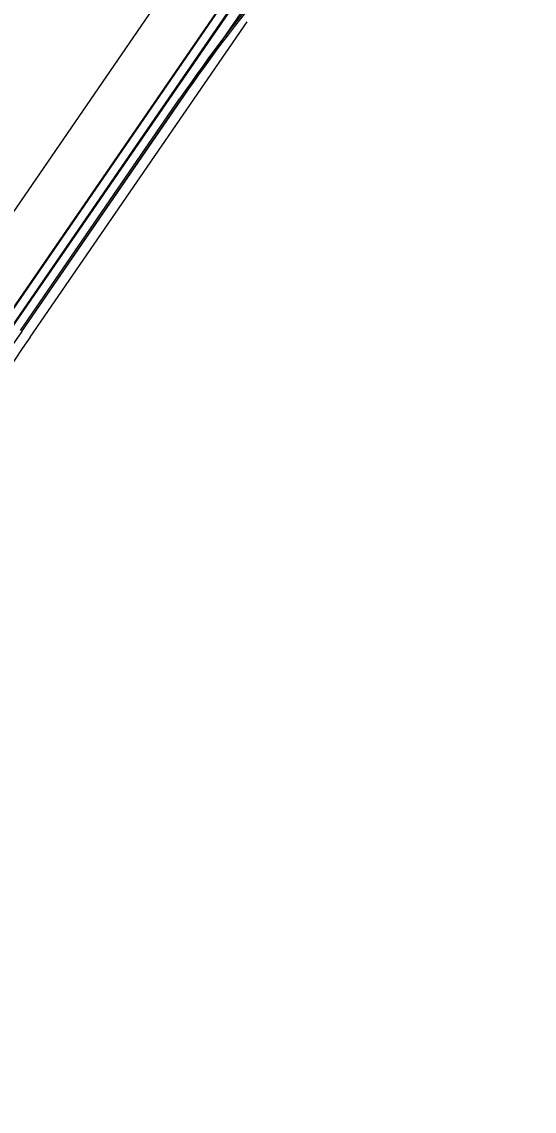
# Model space of a CAD drawing. Extents: x 659657 to 668193, y 633084 to 648639.
# Drawn here: x 663456 to 664061, y 644182 to 645467 of the extents above; entities that cross this region are included whole.
import ezdxf

# ---------------------------------------------------------------- set-up
doc = ezdxf.new("R2010")
doc.units = 0
for name, color, linetype in [('R_Border Prem', 7, 'Continuous'), ('R_MOT_Stage 1B', 7, 'Continuous'), ('R_MOT_Stage 1B_Striping', 7, 'Continuous'), ('R_MOT_Stage 1C_Striping_PPM', 7, 'Continuous'), ('R_MOT_Stage 2_Striping_PPM', 7, 'Continuous'), ('R_MOT_Stage 3_Striping_PPM', 7, 'Continuous'), ('R_MOT_Stage 4_Striping_PPM', 7, 'Continuous'), ('R_MOT_Stage 5_Striping_PPM', 7, 'Continuous')]:
    doc.layers.add(name, color=color, linetype=linetype)

msp = doc.modelspace()

# ---------------------------------------------------------------- linework, layer by layer
at = {"layer": 'R_Border Prem'}
msp.add_line((663383.9, 645151.8), (665781.8, 648639.5), dxfattribs=at)
at = {"layer": 'R_MOT_Stage 1B'}
for p, q in [((663454.7, 645103.1), (663642.5, 645376.2)), ((663456.4, 645102), (663644.1, 645375.1))]:
    msp.add_line(p, q, dxfattribs=at)
for centre, radius, start, end in [((665211.7, 644297.2), 1904.4, 139.7805, 145.4889), ((665211.7, 644297.2), 1902.4, 139.7805, 145.4889), ((668141.4, 641880.7), 5685.6, 145.4889, 153.708)]:
    msp.add_arc(centre, radius, start, end, dxfattribs=at)
at = {"layer": 'R_MOT_Stage 1B_Striping'}
for p, q in [((663436.6, 645115.6), (663764.1, 645591.9)), ((663445.7, 645109.3), (663773.2, 645585.7)), ((663454.7, 645103.1), (663642.5, 645376.2))]:
    msp.add_line(p, q, dxfattribs=at)
msp.add_arc((665211.7, 644297.2), 1904.4, 139.7805, 145.4889, dxfattribs=at)
at = {"layer": 'R_MOT_Stage 1C_Striping_PPM'}
for p, q in [((663437, 645115.3), (663966, 645884.7)), ((663446.5, 645108.8), (663975.5, 645878.1)), ((663456.4, 645102), (663772.9, 645562.3)), ((663466.3, 645095.2), (663722.1, 645467.2))]:
    msp.add_line(p, q, dxfattribs=at)
for radius in [5685.6, 5673.6]:
    msp.add_arc((668141.4, 641880.7), radius, 145.4889, 156.1234, dxfattribs=at)
at = {"layer": 'R_MOT_Stage 2_Striping_PPM'}
for p, q in [((663966, 645884.7), (663437, 645115.3)), ((663446.5, 645108.8), (663975.5, 645878.1)), ((663456.4, 645102), (663772.9, 645562.3)), ((663466.3, 645095.2), (663722.1, 645467.2))]:
    msp.add_line(p, q, dxfattribs=at)
for radius in [5685.6, 5673.6]:
    msp.add_arc((668141.4, 641880.7), radius, 145.4889, 156.1234, dxfattribs=at)
at = {"layer": 'R_MOT_Stage 3_Striping_PPM'}
for p, q in [((663966, 645884.7), (663437, 645115.3)), ((663446.5, 645108.8), (663975.5, 645878.1)), ((663456.4, 645102), (663772.9, 645562.3)), ((663466.3, 645095.2), (663722.1, 645467.2))]:
    msp.add_line(p, q, dxfattribs=at)
for radius in [5685.6, 5673.6]:
    msp.add_arc((668141.4, 641880.7), radius, 145.4889, 156.1234, dxfattribs=at)
at = {"layer": 'R_MOT_Stage 4_Striping_PPM'}
for p, q in [((663966, 645884.7), (663437, 645115.3)), ((663446.5, 645108.8), (663975.5, 645878.1)), ((663456.4, 645102), (663772.9, 645562.3)), ((663466.3, 645095.2), (663722.1, 645467.2))]:
    msp.add_line(p, q, dxfattribs=at)
for radius in [5685.6, 5673.6]:
    msp.add_arc((668141.4, 641880.7), radius, 145.4889, 156.1234, dxfattribs=at)
at = {"layer": 'R_MOT_Stage 5_Striping_PPM'}
for p, q in [((663966, 645884.7), (663437, 645115.3)), ((663446.5, 645108.8), (663975.5, 645878.1)), ((663456.4, 645102), (663772.9, 645562.3)), ((663466.3, 645095.2), (663722.1, 645467.2))]:
    msp.add_line(p, q, dxfattribs=at)
for radius in [5685.6, 5673.6]:
    msp.add_arc((668141.4, 641880.7), radius, 145.4889, 156.1234, dxfattribs=at)

doc.saveas('drawing.dxf')
